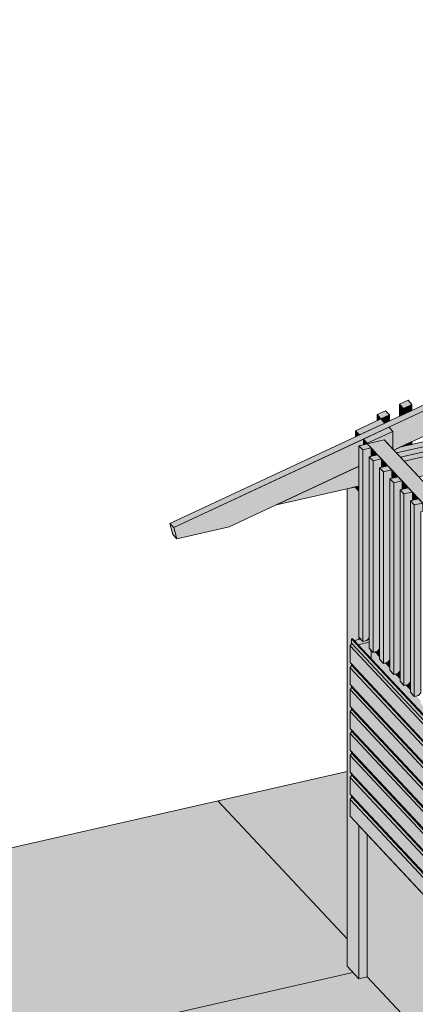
# Model space of a CAD drawing. Header units: millimetres. Extents: x 1567 to 2756, y -116 to 725.
# Tile 376 of 418: x 2266 to 2294, y 592 to 662. Entities that reach past the tile are written whole.
import ezdxf

# ---------------------------------------------------------------- set-up
doc = ezdxf.new("R2010")
doc.units = ezdxf.units.MM
doc.layers.add('Ech.1_75', color=7, linetype='Continuous')

msp = doc.modelspace()

# ---------------------------------------------------------------- hatches: boundary and pattern name
at = {"layer": 'Ech.1_75', "linetype": 'Continuous', "lineweight": 5, "true_color": 0xd4c4b3, "transparency": 33554687}
for points in [[(2439.282, 701.96), (2276.794, 626.159), (2277.073, 625.861), (2439.561, 701.662), (2439.282, 701.96)], [(2292.794, 631.4), (2328.77, 648.183), (2328.77, 649.978), (2292.446, 633.033), (2292.725, 632.735), (2292.725, 631.475), (2292.794, 631.4)], [(2328.77, 638.946), (2293.27, 630.893), (2293.549, 630.596), (2329.049, 638.648), (2328.77, 638.946)], [(2329.049, 638.648), (2293.549, 630.596), (2294.59, 629.485), (2329.049, 637.301), (2329.049, 638.648)], [(2277.293, 625.067), (2281.038, 625.916), (2290.303, 630.238), (2290.303, 631.709), (2290.63, 631.783), (2290.63, 632.185), (2277.073, 625.861), (2277.293, 625.067)], [(2298.021, 632.694), (2293.243, 631.61), (2292.794, 631.4), (2292.991, 631.191), (2297.369, 632.184), (2298.021, 632.694)], [(2277.014, 625.365), (2277.293, 625.067), (2277.073, 625.861), (2276.794, 626.159), (2277.014, 625.365)]]:
    msp.add_hatch(color=9, dxfattribs=at).paths.add_polyline_path(points)
at = {"layer": 'Ech.1_75', "linetype": 'Continuous', "lineweight": 5, "true_color": 0xeaddd7, "transparency": 33554687}
for points in [[(2293.492, 634.377), (2294.097, 634.659), (2293.818, 634.957), (2293.213, 634.675), (2293.492, 634.377)], [(2291.887, 633.628), (2292.493, 633.911), (2292.214, 634.209), (2291.608, 633.926), (2291.887, 633.628)], [(2293.213, 633.818), (2293.492, 633.949), (2293.492, 634.377), (2293.213, 634.675), (2293.213, 633.818)], [(2293.492, 633.949), (2294.097, 634.231), (2294.097, 634.659), (2293.492, 634.377), (2293.492, 633.949)], [(2291.608, 633.498), (2291.887, 633.628), (2291.608, 633.926), (2291.608, 633.498)], [(2292.167, 633.33), (2292.493, 633.483), (2292.493, 633.911), (2291.887, 633.628), (2292.167, 633.33)], [(2290.909, 631.846), (2290.303, 631.709), (2290.582, 631.411), (2291.188, 631.548), (2290.909, 631.846)], [(2290.582, 631.411), (2290.303, 631.709), (2290.303, 618.031), (2290.582, 617.733), (2290.582, 631.411)], [(2290.582, 617.733), (2290.885, 617.801), (2291.04, 617.985), (2291.04, 630.922), (2291.188, 630.956), (2291.188, 631.548), (2290.582, 631.411), (2290.582, 617.733)], [(2293.243, 631.61), (2293.492, 631.666), (2293.492, 631.726), (2293.243, 631.61)], [(2293.492, 631.666), (2294.097, 631.803), (2294.097, 632.008), (2293.492, 631.726), (2293.492, 631.666)], [(2291.319, 630.625), (2291.925, 630.762), (2291.646, 631.06), (2291.04, 630.922), (2291.319, 630.625)], [(2291.04, 617.244), (2291.319, 616.946), (2291.319, 630.625), (2291.04, 630.922), (2291.04, 617.244)], [(2291.777, 630.136), (2291.925, 630.17), (2291.925, 630.762), (2291.319, 630.625), (2291.319, 616.946), (2291.622, 617.015), (2291.777, 617.199), (2291.777, 630.136)], [(2292.056, 629.838), (2292.662, 629.976), (2292.383, 630.273), (2291.777, 630.136), (2292.056, 629.838)], [(2291.777, 616.458), (2292.056, 616.16), (2292.056, 629.838), (2291.777, 630.136), (2291.777, 616.458)], [(2292.056, 616.16), (2292.359, 616.229), (2292.514, 616.413), (2292.514, 629.35), (2292.662, 629.383), (2292.662, 629.976), (2292.056, 629.838), (2292.056, 616.16)], [(2292.793, 629.052), (2293.399, 629.189), (2293.12, 629.487), (2292.514, 629.35), (2292.793, 629.052)], [(2292.514, 615.672), (2292.793, 615.374), (2292.793, 629.052), (2292.514, 629.35), (2292.514, 615.672)], [(2293.251, 628.564), (2293.399, 628.597), (2293.399, 629.189), (2292.793, 629.052), (2292.793, 615.374), (2293.096, 615.443), (2293.251, 615.626), (2293.251, 628.564)], [(2293.53, 628.266), (2294.136, 628.403), (2293.856, 628.701), (2293.251, 628.564), (2293.53, 628.266)], [(2293.251, 614.885), (2293.53, 614.588), (2293.53, 628.266), (2293.251, 628.564), (2293.251, 614.885)], [(2293.53, 614.588), (2293.833, 614.656), (2293.988, 614.84), (2293.988, 627.777), (2294.136, 627.811), (2294.136, 628.403), (2293.53, 628.266), (2293.53, 614.588)], [(2294.267, 627.479), (2294.873, 627.617), (2294.593, 627.915), (2293.988, 627.777), (2294.267, 627.479)], [(2293.988, 614.099), (2294.267, 613.801), (2294.267, 627.479), (2293.988, 627.777), (2293.988, 614.099)], [(2294.873, 627.617), (2294.267, 627.479), (2294.267, 613.801), (2294.57, 613.87), (2294.725, 614.054), (2294.725, 626.991), (2294.873, 627.024), (2294.873, 627.617)]]:
    msp.add_hatch(color=254, dxfattribs=at).paths.add_polyline_path(points)
at = {"layer": 'Ech.1_75', "linetype": 'Continuous', "lineweight": 5, "true_color": 0xe0c8b3, "transparency": 33554687}
for points in [[(2290.35, 632.483), (2292.167, 633.33), (2291.887, 633.628), (2290.071, 632.781), (2290.35, 632.483)], [(2290.071, 632.353), (2290.35, 632.483), (2290.071, 632.781), (2290.071, 632.353)], [(2290.909, 631.888), (2292.725, 632.735), (2292.446, 633.033), (2290.63, 632.185), (2290.909, 631.888)], [(2290.63, 631.783), (2290.909, 631.846), (2290.909, 631.888), (2290.63, 632.185), (2290.63, 631.783)], [(2290.909, 631.846), (2292.119, 632.121), (2292.725, 631.475), (2292.725, 632.735), (2290.909, 631.888), (2290.909, 631.846)], [(2292.662, 629.383), (2292.671, 629.385), (2292.662, 629.395), (2292.662, 629.383)]]:
    msp.add_hatch(color=9, dxfattribs=at).paths.add_polyline_path(points)
at = {"layer": 'Ech.1_75', "linetype": 'Continuous', "lineweight": 5, "true_color": 0xe0d1b3, "transparency": 33554687}
for points in [[(2292.119, 632.121), (2290.909, 631.846), (2309.612, 611.891), (2309.612, 611.933), (2310.606, 612.397), (2292.119, 632.121)], [(2291.197, 630.958), (2291.646, 631.06), (2291.188, 631.548), (2291.188, 630.968), (2291.197, 630.958)], [(2291.188, 630.956), (2291.197, 630.958), (2291.188, 630.968), (2291.188, 630.956)], [(2291.934, 630.172), (2292.383, 630.273), (2291.925, 630.762), (2291.925, 630.181), (2291.934, 630.172)], [(2291.925, 630.17), (2291.934, 630.172), (2291.925, 630.181), (2291.925, 630.17)], [(2292.671, 629.385), (2293.12, 629.487), (2292.662, 629.976), (2292.662, 629.395), (2292.671, 629.385)], [(2293.408, 628.599), (2293.856, 628.701), (2293.399, 629.189), (2293.399, 628.609), (2293.408, 628.599)], [(2294.145, 627.813), (2294.593, 627.915), (2294.136, 628.403), (2294.136, 627.823), (2294.145, 627.813)], [(2290.885, 617.801), (2290.582, 617.733), (2290.429, 617.897), (2289.969, 617.792), (2290.248, 617.494), (2291.04, 617.674), (2291.04, 617.865), (2290.987, 617.922), (2290.885, 617.801)], [(2291.04, 617.674), (2290.248, 617.494), (2291.188, 616.492), (2291.188, 617.087), (2291.04, 617.244), (2291.04, 617.674)]]:
    msp.add_hatch(color=254, dxfattribs=at).paths.add_polyline_path(points)
at = {"layer": 'Ech.1_75', "linetype": 'Continuous', "lineweight": 5, "true_color": 0xf7d1b3, "transparency": 33554687}
for points in [[(2293.27, 630.893), (2297.648, 631.887), (2297.369, 632.184), (2292.991, 631.191), (2293.27, 630.893)], [(2290.303, 630.221), (2290.229, 630.204), (2284.417, 627.492), (2290.303, 628.828), (2290.303, 630.221)], [(2290.229, 630.204), (2290.303, 630.221), (2290.303, 630.238), (2290.229, 630.204)]]:
    msp.add_hatch(color=254, dxfattribs=at).paths.add_polyline_path(points)
at = {"layer": 'Ech.1_75', "linetype": 'Continuous', "lineweight": 5, "true_color": 0xf3f3f3, "transparency": 33554687}
for points in [[(2290.024, 628.764), (2289.466, 628.638), (2289.465, 594.535), (2290.303, 593.642), (2290.303, 604.586), (2289.673, 605.258), (2289.673, 606.454), (2289.694, 606.471), (2289.713, 606.49), (2289.73, 606.511), (2289.744, 606.534), (2289.755, 606.557), (2289.764, 606.581), (2289.769, 606.606), (2289.77, 606.63), (2289.77, 606.722), (2289.673, 606.825), (2289.673, 608.021), (2289.694, 608.038), (2289.713, 608.057), (2289.73, 608.078), (2289.744, 608.101), (2289.755, 608.124), (2289.764, 608.149), (2289.769, 608.173), (2289.77, 608.197), (2289.77, 608.289), (2289.673, 608.392), (2289.673, 609.588), (2289.694, 609.605), (2289.713, 609.624), (2289.73, 609.645), (2289.744, 609.668), (2289.755, 609.692), (2289.764, 609.716), (2289.769, 609.74), (2289.77, 609.764), (2289.77, 609.856), (2289.673, 609.959), (2289.673, 611.155), (2289.694, 611.172), (2289.713, 611.191), (2289.73, 611.213), (2289.744, 611.235), (2289.755, 611.259), (2289.764, 611.283), (2289.769, 611.307), (2289.77, 611.331), (2289.77, 611.423), (2289.673, 611.526), (2289.673, 612.722), (2289.694, 612.739), (2289.713, 612.759), (2289.73, 612.78), (2289.744, 612.802), (2289.755, 612.826), (2289.764, 612.85), (2289.769, 612.874), (2289.77, 612.898), (2289.77, 612.99), (2289.673, 613.094), (2289.673, 614.289), (2289.694, 614.306), (2289.713, 614.326), (2289.73, 614.347), (2289.744, 614.369), (2289.755, 614.393), (2289.764, 614.417), (2289.769, 614.441), (2289.77, 614.465), (2289.77, 614.557), (2289.673, 614.661), (2289.673, 615.856), (2289.694, 615.873), (2289.713, 615.893), (2289.73, 615.914), (2289.744, 615.936), (2289.755, 615.96), (2289.764, 615.984), (2289.769, 616.008), (2289.77, 616.032), (2289.77, 616.124), (2289.673, 616.228), (2289.673, 617.423), (2289.694, 617.441), (2289.713, 617.46), (2289.73, 617.481), (2289.744, 617.504), (2289.755, 617.527), (2289.764, 617.551), (2289.769, 617.575), (2289.77, 617.599), (2289.77, 617.91), (2289.843, 617.926), (2289.969, 617.792), (2290.303, 617.868), (2290.303, 628.466), (2290.024, 628.764)], [(2290.303, 628.828), (2290.024, 628.764), (2290.303, 628.466), (2290.303, 628.828)], [(2290.303, 617.868), (2290.429, 617.897), (2290.303, 618.031), (2290.303, 617.868)], [(2290.987, 617.922), (2291.04, 617.865), (2291.04, 617.985), (2290.987, 617.922)], [(2291.622, 617.015), (2291.467, 616.98), (2291.777, 616.649), (2291.777, 617.199), (2291.622, 617.015)], [(2292.359, 616.229), (2292.204, 616.194), (2292.514, 615.863), (2292.514, 616.413), (2292.359, 616.229)], [(2293.096, 615.443), (2292.941, 615.407), (2293.251, 615.077), (2293.251, 615.626), (2293.096, 615.443)], [(2293.833, 614.656), (2293.678, 614.621), (2293.988, 614.29), (2293.988, 614.84), (2293.833, 614.656)], [(2290.303, 593.642), (2290.908, 593.779), (2290.908, 603.94), (2290.303, 604.586), (2290.303, 593.642)]]:
    msp.add_hatch(color=7, dxfattribs=at).paths.add_polyline_path(points)
at = {"layer": 'Ech.1_75', "linetype": 'Continuous', "lineweight": 5, "true_color": 0xb3b3b3, "transparency": 33554687}
for points in [[(2293.399, 628.597), (2293.408, 628.599), (2293.399, 628.609), (2293.399, 628.597)], [(2294.136, 627.811), (2294.145, 627.813), (2294.136, 627.823), (2294.136, 627.811)]]:
    msp.add_hatch(color=253, dxfattribs=at).paths.add_polyline_path(points)
at = {"layer": 'Ech.1_75', "linetype": 'Continuous', "lineweight": 5, "true_color": 0xeae1d7, "transparency": 33554687}
for points in [[(2299.599, 606.834), (2299.781, 606.919), (2289.77, 617.599), (2289.769, 617.575), (2289.764, 617.551), (2289.755, 617.527), (2289.744, 617.504), (2289.73, 617.481), (2289.713, 617.46), (2289.694, 617.441), (2289.673, 617.423), (2299.599, 606.834)], [(2298.819, 606.47), (2299.599, 606.834), (2289.673, 617.423), (2289.673, 616.228), (2298.819, 606.47)], [(2289.843, 617.926), (2289.77, 617.91), (2299.983, 607.013), (2300.045, 607.042), (2289.843, 617.926)], [(2299.781, 606.919), (2299.983, 607.013), (2289.77, 617.91), (2289.77, 617.599), (2299.781, 606.919)], [(2298.577, 606.357), (2298.759, 606.442), (2289.77, 616.032), (2289.769, 616.008), (2289.764, 615.984), (2289.755, 615.96), (2289.744, 615.936), (2289.73, 615.914), (2289.713, 615.893), (2289.694, 615.873), (2289.673, 615.856), (2298.577, 606.357)], [(2298.759, 606.442), (2298.819, 606.47), (2289.77, 616.124), (2289.77, 616.032), (2298.759, 606.442)], [(2297.797, 605.993), (2298.577, 606.357), (2289.673, 615.856), (2289.673, 614.661), (2297.797, 605.993)], [(2297.737, 605.965), (2297.797, 605.993), (2289.77, 614.557), (2289.77, 614.465), (2297.737, 605.965)], [(2297.555, 605.88), (2297.737, 605.965), (2289.77, 614.465), (2289.769, 614.441), (2289.764, 614.417), (2289.755, 614.393), (2289.744, 614.369), (2289.73, 614.347), (2289.713, 614.326), (2289.694, 614.306), (2289.673, 614.289), (2297.555, 605.88)], [(2296.775, 605.516), (2297.555, 605.88), (2289.673, 614.289), (2289.673, 613.094), (2296.775, 605.516)], [(2296.533, 605.403), (2296.715, 605.488), (2289.77, 612.898), (2289.769, 612.874), (2289.764, 612.85), (2289.755, 612.826), (2289.744, 612.802), (2289.73, 612.78), (2289.713, 612.759), (2289.694, 612.739), (2289.673, 612.722), (2296.533, 605.403)], [(2297.502, 604.37), (2296.834, 604.218), (2296.555, 604.516), (2296.334, 605.311), (2296.533, 605.403), (2289.673, 612.722), (2289.673, 611.526), (2318.09, 581.208), (2318.09, 582.403), (2297.502, 604.37)], [(2296.715, 605.488), (2296.775, 605.516), (2289.77, 612.99), (2289.77, 612.898), (2296.715, 605.488)], [(2318.09, 580.836), (2318.111, 580.853), (2318.13, 580.873), (2318.147, 580.894), (2318.161, 580.916), (2318.172, 580.94), (2318.18, 580.964), (2318.185, 580.988), (2318.187, 581.012), (2289.77, 611.331), (2289.769, 611.307), (2289.764, 611.283), (2289.755, 611.259), (2289.744, 611.235), (2289.73, 611.213), (2289.713, 611.191), (2289.694, 611.172), (2289.673, 611.155), (2318.09, 580.836)], [(2289.673, 609.959), (2318.09, 579.64), (2318.09, 580.836), (2289.673, 611.155), (2289.673, 609.959)], [(2318.181, 581.193), (2318.126, 581.181), (2318.09, 581.208), (2289.77, 611.423), (2289.77, 611.331), (2318.187, 581.012), (2318.187, 581.322), (2318.181, 581.329), (2318.181, 581.193)], [(2289.694, 609.605), (2289.673, 609.588), (2318.09, 579.269), (2318.111, 579.286), (2318.13, 579.305), (2318.147, 579.327), (2318.161, 579.349), (2318.172, 579.373), (2318.18, 579.397), (2318.185, 579.421), (2318.187, 579.445), (2289.77, 609.764), (2289.769, 609.74), (2289.764, 609.716), (2289.755, 609.692), (2289.744, 609.668), (2289.73, 609.645), (2289.713, 609.624), (2289.694, 609.605)], [(2289.673, 608.392), (2318.09, 578.073), (2318.09, 579.269), (2289.673, 609.588), (2289.673, 608.392)], [(2318.181, 579.626), (2318.126, 579.614), (2318.09, 579.64), (2289.77, 609.856), (2289.77, 609.764), (2318.187, 579.445), (2318.187, 579.755), (2318.181, 579.762), (2318.181, 579.626)], [(2318.09, 577.702), (2318.111, 577.719), (2318.13, 577.738), (2318.146, 577.759), (2318.161, 577.782), (2318.172, 577.805), (2318.18, 577.83), (2318.185, 577.854), (2318.187, 577.878), (2289.77, 608.197), (2289.769, 608.173), (2289.764, 608.149), (2289.755, 608.124), (2289.744, 608.101), (2289.73, 608.078), (2289.713, 608.057), (2289.694, 608.038), (2289.673, 608.021), (2318.09, 577.702)], [(2318.181, 578.059), (2318.126, 578.047), (2318.09, 578.073), (2289.77, 608.289), (2289.77, 608.197), (2318.187, 577.878), (2318.187, 578.188), (2318.181, 578.195), (2318.181, 578.059)], [(2289.673, 606.825), (2318.09, 576.506), (2318.09, 577.702), (2289.673, 608.021), (2289.673, 606.825)], [(2289.694, 606.471), (2289.673, 606.454), (2318.09, 576.135), (2318.111, 576.152), (2318.13, 576.171), (2318.146, 576.192), (2318.161, 576.215), (2318.172, 576.238), (2318.18, 576.262), (2318.185, 576.287), (2318.187, 576.311), (2289.77, 606.63), (2289.769, 606.606), (2289.764, 606.581), (2289.755, 606.557), (2289.744, 606.534), (2289.73, 606.511), (2289.713, 606.49), (2289.694, 606.471)], [(2289.673, 605.258), (2318.09, 574.939), (2318.09, 576.135), (2289.673, 606.454), (2289.673, 605.258)], [(2318.181, 576.492), (2318.126, 576.48), (2318.09, 576.506), (2289.77, 606.722), (2289.77, 606.63), (2318.187, 576.311), (2318.187, 576.621), (2318.181, 576.627), (2318.181, 576.492)]]:
    msp.add_hatch(color=254, dxfattribs=at).paths.add_polyline_path(points)
at = {"layer": 'Ech.1_75', "linetype": 'Continuous', "lineweight": 5, "true_color": 0xfdfdfd, "transparency": 33554687}
for points in [[(2292.204, 616.194), (2292.056, 616.16), (2291.777, 616.458), (2291.777, 616.649), (2291.467, 616.98), (2291.319, 616.946), (2291.188, 617.087), (2291.188, 616.492), (2296.017, 611.339), (2296.477, 611.443), (2296.199, 611.74), (2296.199, 611.932), (2295.889, 612.262), (2295.741, 612.229), (2295.462, 612.527), (2295.462, 612.718), (2295.152, 613.049), (2295.004, 613.015), (2294.725, 613.313), (2294.725, 613.504), (2294.415, 613.835), (2294.267, 613.801), (2293.988, 614.099), (2293.988, 614.29), (2293.678, 614.621), (2293.53, 614.588), (2293.251, 614.885), (2293.251, 615.077), (2292.941, 615.407), (2292.793, 615.374), (2292.514, 615.672), (2292.514, 615.863), (2292.204, 616.194)], [(2290.908, 593.779), (2309.006, 574.47), (2309.006, 584.631), (2290.908, 603.94), (2290.908, 593.779)]]:
    msp.add_hatch(color=7, dxfattribs=at).paths.add_polyline_path(points)
at = {"layer": 'Ech.1_75', "linetype": 'Continuous', "lineweight": 5, "true_color": 0xe6f5ed, "transparency": 33554687}
msp.add_hatch(color=7, dxfattribs=at).paths.add_polyline_path([(2310.449, 572.93), (2309.843, 572.793), (2309.006, 573.687), (2309.006, 574.47), (2290.908, 593.779), (2290.303, 593.642), (2289.465, 594.535), (2289.466, 608.439), (2256.015, 600.852), (2296.016, 558.173), (2319.325, 563.46), (2310.449, 572.93)])

# ---------------------------------------------------------------- linework, layer by layer
at = {"layer": 'Ech.1_75', "color": 7, "linetype": 'Continuous', "lineweight": 5}
for p, q in [((2289.465, 596.493), (2280.232, 606.345)), ((2267.181, 588.939), (2289.884, 594.088))]:
    msp.add_line(p, q, dxfattribs=at)
for points in [[(2439.282, 701.96), (2276.794, 626.159), (2277.073, 625.861), (2439.561, 701.662), (2439.282, 701.96)], [(2292.794, 631.4), (2328.77, 648.183), (2328.77, 649.978), (2292.446, 633.033), (2292.725, 632.735), (2292.725, 631.475), (2292.794, 631.4)], [(2328.77, 638.946), (2293.27, 630.893), (2293.549, 630.596), (2329.049, 638.648), (2328.77, 638.946)], [(2329.049, 638.648), (2293.549, 630.596), (2294.59, 629.485), (2329.049, 637.301), (2329.049, 638.648)], [(2293.492, 634.377), (2294.097, 634.659), (2293.818, 634.957), (2293.213, 634.675), (2293.492, 634.377)], [(2291.887, 633.628), (2292.493, 633.911), (2292.214, 634.209), (2291.608, 633.926), (2291.887, 633.628)], [(2293.213, 633.818), (2293.492, 633.949), (2293.492, 634.377), (2293.213, 634.675), (2293.213, 633.818)], [(2293.492, 633.949), (2294.097, 634.231), (2294.097, 634.659), (2293.492, 634.377), (2293.492, 633.949)], [(2290.35, 632.483), (2292.167, 633.33), (2291.887, 633.628), (2290.071, 632.781), (2290.35, 632.483)], [(2291.608, 633.498), (2291.887, 633.628), (2291.608, 633.926), (2291.608, 633.498)], [(2292.167, 633.33), (2292.493, 633.483), (2292.493, 633.911), (2291.887, 633.628), (2292.167, 633.33)], [(2290.071, 632.353), (2290.35, 632.483), (2290.071, 632.781), (2290.071, 632.353)], [(2290.909, 631.888), (2292.725, 632.735), (2292.446, 633.033), (2290.63, 632.185), (2290.909, 631.888)], [(2277.293, 625.067), (2281.038, 625.916), (2290.303, 630.238), (2290.303, 631.709), (2290.63, 631.783), (2290.63, 632.185), (2277.073, 625.861), (2277.293, 625.067)], [(2290.63, 631.783), (2290.909, 631.846), (2290.909, 631.888), (2290.63, 632.185), (2290.63, 631.783)], [(2290.909, 631.846), (2292.119, 632.121), (2292.725, 631.475), (2292.725, 632.735), (2290.909, 631.888), (2290.909, 631.846)], [(2292.119, 632.121), (2290.909, 631.846), (2309.612, 611.891), (2309.612, 611.933), (2310.606, 612.397), (2292.119, 632.121)], [(2298.021, 632.694), (2293.243, 631.61), (2292.794, 631.4), (2292.991, 631.191), (2297.369, 632.184), (2298.021, 632.694)], [(2293.27, 630.893), (2297.648, 631.887), (2297.369, 632.184), (2292.991, 631.191), (2293.27, 630.893)], [(2290.909, 631.846), (2290.303, 631.709), (2290.582, 631.411), (2291.188, 631.548), (2290.909, 631.846)], [(2290.582, 631.411), (2290.303, 631.709), (2290.303, 618.031), (2290.582, 617.733), (2290.582, 631.411)], [(2290.582, 617.733), (2290.885, 617.801), (2291.04, 617.985), (2291.04, 630.922), (2291.188, 630.956), (2291.188, 631.548), (2290.582, 631.411), (2290.582, 617.733)], [(2291.197, 630.958), (2291.646, 631.06), (2291.188, 631.548), (2291.188, 630.968), (2291.197, 630.958)], [(2293.243, 631.61), (2293.492, 631.666), (2293.492, 631.726), (2293.243, 631.61)], [(2293.492, 631.666), (2294.097, 631.803), (2294.097, 632.008), (2293.492, 631.726), (2293.492, 631.666)], [(2291.319, 630.625), (2291.925, 630.762), (2291.646, 631.06), (2291.04, 630.922), (2291.319, 630.625)], [(2291.04, 617.244), (2291.319, 616.946), (2291.319, 630.625), (2291.04, 630.922), (2291.04, 617.244)], [(2291.188, 630.956), (2291.197, 630.958), (2291.188, 630.968), (2291.188, 630.956)], [(2291.777, 630.136), (2291.925, 630.17), (2291.925, 630.762), (2291.319, 630.625), (2291.319, 616.946), (2291.622, 617.015), (2291.777, 617.199), (2291.777, 630.136)], [(2291.934, 630.172), (2292.383, 630.273), (2291.925, 630.762), (2291.925, 630.181), (2291.934, 630.172)], [(2290.303, 630.221), (2290.229, 630.204), (2284.417, 627.492), (2290.303, 628.828), (2290.303, 630.221)], [(2290.229, 630.204), (2290.303, 630.221), (2290.303, 630.238), (2290.229, 630.204)], [(2292.056, 629.838), (2292.662, 629.976), (2292.383, 630.273), (2291.777, 630.136), (2292.056, 629.838)], [(2291.777, 616.458), (2292.056, 616.16), (2292.056, 629.838), (2291.777, 630.136), (2291.777, 616.458)], [(2291.925, 630.17), (2291.934, 630.172), (2291.925, 630.181), (2291.925, 630.17)], [(2292.056, 616.16), (2292.359, 616.229), (2292.514, 616.413), (2292.514, 629.35), (2292.662, 629.383), (2292.662, 629.976), (2292.056, 629.838), (2292.056, 616.16)], [(2292.671, 629.385), (2293.12, 629.487), (2292.662, 629.976), (2292.662, 629.395), (2292.671, 629.385)], [(2292.793, 629.052), (2293.399, 629.189), (2293.12, 629.487), (2292.514, 629.35), (2292.793, 629.052)], [(2292.514, 615.672), (2292.793, 615.374), (2292.793, 629.052), (2292.514, 629.35), (2292.514, 615.672)], [(2292.662, 629.383), (2292.671, 629.385), (2292.662, 629.395), (2292.662, 629.383)], [(2290.024, 628.764), (2289.466, 628.638), (2289.465, 594.535), (2290.303, 593.642), (2290.303, 604.586), (2289.673, 605.258), (2289.673, 606.454), (2289.694, 606.471), (2289.713, 606.49), (2289.73, 606.511), (2289.744, 606.534), (2289.755, 606.557), (2289.764, 606.581), (2289.769, 606.606), (2289.77, 606.63), (2289.77, 606.722), (2289.673, 606.825), (2289.673, 608.021), (2289.694, 608.038), (2289.713, 608.057), (2289.73, 608.078), (2289.744, 608.101), (2289.755, 608.124), (2289.764, 608.149), (2289.769, 608.173), (2289.77, 608.197), (2289.77, 608.289), (2289.673, 608.392), (2289.673, 609.588), (2289.694, 609.605), (2289.713, 609.624), (2289.73, 609.645), (2289.744, 609.668), (2289.755, 609.692), (2289.764, 609.716), (2289.769, 609.74), (2289.77, 609.764), (2289.77, 609.856), (2289.673, 609.959), (2289.673, 611.155), (2289.694, 611.172), (2289.713, 611.191), (2289.73, 611.213), (2289.744, 611.235), (2289.755, 611.259), (2289.764, 611.283), (2289.769, 611.307), (2289.77, 611.331), (2289.77, 611.423), (2289.673, 611.526), (2289.673, 612.722), (2289.694, 612.739), (2289.713, 612.759), (2289.73, 612.78), (2289.744, 612.802), (2289.755, 612.826), (2289.764, 612.85), (2289.769, 612.874), (2289.77, 612.898), (2289.77, 612.99), (2289.673, 613.094), (2289.673, 614.289), (2289.694, 614.306), (2289.713, 614.326), (2289.73, 614.347), (2289.744, 614.369), (2289.755, 614.393), (2289.764, 614.417), (2289.769, 614.441), (2289.77, 614.465), (2289.77, 614.557), (2289.673, 614.661), (2289.673, 615.856), (2289.694, 615.873), (2289.713, 615.893), (2289.73, 615.914), (2289.744, 615.936), (2289.755, 615.96), (2289.764, 615.984), (2289.769, 616.008), (2289.77, 616.032), (2289.77, 616.124), (2289.673, 616.228), (2289.673, 617.423), (2289.694, 617.441), (2289.713, 617.46), (2289.73, 617.481), (2289.744, 617.504), (2289.755, 617.527), (2289.764, 617.551), (2289.769, 617.575), (2289.77, 617.599), (2289.77, 617.91), (2289.843, 617.926), (2289.969, 617.792), (2290.303, 617.868), (2290.303, 628.466), (2290.024, 628.764)], [(2290.303, 628.828), (2290.024, 628.764), (2290.303, 628.466), (2290.303, 628.828)], [(2293.251, 628.564), (2293.399, 628.597), (2293.399, 629.189), (2292.793, 629.052), (2292.793, 615.374), (2293.096, 615.443), (2293.251, 615.626), (2293.251, 628.564)], [(2293.53, 628.266), (2294.136, 628.403), (2293.856, 628.701), (2293.251, 628.564), (2293.53, 628.266)], [(2293.251, 614.885), (2293.53, 614.588), (2293.53, 628.266), (2293.251, 628.564), (2293.251, 614.885)], [(2293.408, 628.599), (2293.856, 628.701), (2293.399, 629.189), (2293.399, 628.609), (2293.408, 628.599)], [(2293.399, 628.597), (2293.408, 628.599), (2293.399, 628.609), (2293.399, 628.597)], [(2293.53, 614.588), (2293.833, 614.656), (2293.988, 614.84), (2293.988, 627.777), (2294.136, 627.811), (2294.136, 628.403), (2293.53, 628.266), (2293.53, 614.588)], [(2294.267, 627.479), (2294.873, 627.617), (2294.593, 627.915), (2293.988, 627.777), (2294.267, 627.479)], [(2294.145, 627.813), (2294.593, 627.915), (2294.136, 628.403), (2294.136, 627.823), (2294.145, 627.813)], [(2293.988, 614.099), (2294.267, 613.801), (2294.267, 627.479), (2293.988, 627.777), (2293.988, 614.099)], [(2294.136, 627.811), (2294.145, 627.813), (2294.136, 627.823), (2294.136, 627.811)], [(2294.873, 627.617), (2294.267, 627.479), (2294.267, 613.801), (2294.57, 613.87), (2294.725, 614.054), (2294.725, 626.991), (2294.873, 627.024), (2294.873, 627.617)], [(2277.014, 625.365), (2277.293, 625.067), (2277.073, 625.861), (2276.794, 626.159), (2277.014, 625.365)], [(2290.303, 617.868), (2290.429, 617.897), (2290.303, 618.031), (2290.303, 617.868)], [(2299.599, 606.834), (2299.781, 606.919), (2289.77, 617.599), (2289.769, 617.575), (2289.764, 617.551), (2289.755, 617.527), (2289.744, 617.504), (2289.73, 617.481), (2289.713, 617.46), (2289.694, 617.441), (2289.673, 617.423), (2299.599, 606.834)], [(2298.819, 606.47), (2299.599, 606.834), (2289.673, 617.423), (2289.673, 616.228), (2298.819, 606.47)], [(2289.843, 617.926), (2289.77, 617.91), (2299.983, 607.013), (2300.045, 607.042), (2289.843, 617.926)], [(2299.781, 606.919), (2299.983, 607.013), (2289.77, 617.91), (2289.77, 617.599), (2299.781, 606.919)], [(2290.885, 617.801), (2290.582, 617.733), (2290.429, 617.897), (2289.969, 617.792), (2290.248, 617.494), (2291.04, 617.674), (2291.04, 617.865), (2290.987, 617.922), (2290.885, 617.801)], [(2291.04, 617.674), (2290.248, 617.494), (2291.188, 616.492), (2291.188, 617.087), (2291.04, 617.244), (2291.04, 617.674)], [(2290.987, 617.922), (2291.04, 617.865), (2291.04, 617.985), (2290.987, 617.922)], [(2291.622, 617.015), (2291.467, 616.98), (2291.777, 616.649), (2291.777, 617.199), (2291.622, 617.015)], [(2298.577, 606.357), (2298.759, 606.442), (2289.77, 616.032), (2289.769, 616.008), (2289.764, 615.984), (2289.755, 615.96), (2289.744, 615.936), (2289.73, 615.914), (2289.713, 615.893), (2289.694, 615.873), (2289.673, 615.856), (2298.577, 606.357)], [(2298.759, 606.442), (2298.819, 606.47), (2289.77, 616.124), (2289.77, 616.032), (2298.759, 606.442)], [(2292.359, 616.229), (2292.204, 616.194), (2292.514, 615.863), (2292.514, 616.413), (2292.359, 616.229)], [(2297.797, 605.993), (2298.577, 606.357), (2289.673, 615.856), (2289.673, 614.661), (2297.797, 605.993)], [(2293.096, 615.443), (2292.941, 615.407), (2293.251, 615.077), (2293.251, 615.626), (2293.096, 615.443)], [(2297.737, 605.965), (2297.797, 605.993), (2289.77, 614.557), (2289.77, 614.465), (2297.737, 605.965)], [(2293.833, 614.656), (2293.678, 614.621), (2293.988, 614.29), (2293.988, 614.84), (2293.833, 614.656)], [(2297.555, 605.88), (2297.737, 605.965), (2289.77, 614.465), (2289.769, 614.441), (2289.764, 614.417), (2289.755, 614.393), (2289.744, 614.369), (2289.73, 614.347), (2289.713, 614.326), (2289.694, 614.306), (2289.673, 614.289), (2297.555, 605.88)], [(2296.775, 605.516), (2297.555, 605.88), (2289.673, 614.289), (2289.673, 613.094), (2296.775, 605.516)], [(2296.533, 605.403), (2296.715, 605.488), (2289.77, 612.898), (2289.769, 612.874), (2289.764, 612.85), (2289.755, 612.826), (2289.744, 612.802), (2289.73, 612.78), (2289.713, 612.759), (2289.694, 612.739), (2289.673, 612.722), (2296.533, 605.403)], [(2297.502, 604.37), (2296.834, 604.218), (2296.555, 604.516), (2296.334, 605.311), (2296.533, 605.403), (2289.673, 612.722), (2289.673, 611.526), (2318.09, 581.208), (2318.09, 582.403), (2297.502, 604.37)], [(2296.715, 605.488), (2296.775, 605.516), (2289.77, 612.99), (2289.77, 612.898), (2296.715, 605.488)], [(2318.09, 580.836), (2318.111, 580.853), (2318.13, 580.873), (2318.147, 580.894), (2318.161, 580.916), (2318.172, 580.94), (2318.18, 580.964), (2318.185, 580.988), (2318.187, 581.012), (2289.77, 611.331), (2289.769, 611.307), (2289.764, 611.283), (2289.755, 611.259), (2289.744, 611.235), (2289.73, 611.213), (2289.713, 611.191), (2289.694, 611.172), (2289.673, 611.155), (2318.09, 580.836)], [(2289.673, 609.959), (2318.09, 579.64), (2318.09, 580.836), (2289.673, 611.155), (2289.673, 609.959)], [(2318.181, 581.193), (2318.126, 581.181), (2318.09, 581.208), (2289.77, 611.423), (2289.77, 611.331), (2318.187, 581.012), (2318.187, 581.322), (2318.181, 581.329), (2318.181, 581.193)], [(2289.694, 609.605), (2289.673, 609.588), (2318.09, 579.269), (2318.111, 579.286), (2318.13, 579.305), (2318.147, 579.327), (2318.161, 579.349), (2318.172, 579.373), (2318.18, 579.397), (2318.185, 579.421), (2318.187, 579.445), (2289.77, 609.764), (2289.769, 609.74), (2289.764, 609.716), (2289.755, 609.692), (2289.744, 609.668), (2289.73, 609.645), (2289.713, 609.624), (2289.694, 609.605)], [(2289.673, 608.392), (2318.09, 578.073), (2318.09, 579.269), (2289.673, 609.588), (2289.673, 608.392)], [(2318.181, 579.626), (2318.126, 579.614), (2318.09, 579.64), (2289.77, 609.856), (2289.77, 609.764), (2318.187, 579.445), (2318.187, 579.755), (2318.181, 579.762), (2318.181, 579.626)], [(2310.449, 572.93), (2309.843, 572.793), (2309.006, 573.687), (2309.006, 574.47), (2290.908, 593.779), (2290.303, 593.642), (2289.465, 594.535), (2289.466, 608.439), (2256.015, 600.852), (2296.016, 558.173), (2319.325, 563.46), (2310.449, 572.93)], [(2318.09, 577.702), (2318.111, 577.719), (2318.13, 577.738), (2318.146, 577.759), (2318.161, 577.782), (2318.172, 577.805), (2318.18, 577.83), (2318.185, 577.854), (2318.187, 577.878), (2289.77, 608.197), (2289.769, 608.173), (2289.764, 608.149), (2289.755, 608.124), (2289.744, 608.101), (2289.73, 608.078), (2289.713, 608.057), (2289.694, 608.038), (2289.673, 608.021), (2318.09, 577.702)], [(2318.181, 578.059), (2318.126, 578.047), (2318.09, 578.073), (2289.77, 608.289), (2289.77, 608.197), (2318.187, 577.878), (2318.187, 578.188), (2318.181, 578.195), (2318.181, 578.059)], [(2289.673, 606.825), (2318.09, 576.506), (2318.09, 577.702), (2289.673, 608.021), (2289.673, 606.825)], [(2289.694, 606.471), (2289.673, 606.454), (2318.09, 576.135), (2318.111, 576.152), (2318.13, 576.171), (2318.146, 576.192), (2318.161, 576.215), (2318.172, 576.238), (2318.18, 576.262), (2318.185, 576.287), (2318.187, 576.311), (2289.77, 606.63), (2289.769, 606.606), (2289.764, 606.581), (2289.755, 606.557), (2289.744, 606.534), (2289.73, 606.511), (2289.713, 606.49), (2289.694, 606.471)], [(2289.673, 605.258), (2318.09, 574.939), (2318.09, 576.135), (2289.673, 606.454), (2289.673, 605.258)], [(2318.181, 576.492), (2318.126, 576.48), (2318.09, 576.506), (2289.77, 606.722), (2289.77, 606.63), (2318.187, 576.311), (2318.187, 576.621), (2318.181, 576.627), (2318.181, 576.492)], [(2290.303, 593.642), (2290.908, 593.779), (2290.908, 603.94), (2290.303, 604.586), (2290.303, 593.642)], [(2290.908, 593.779), (2309.006, 574.47), (2309.006, 584.631), (2290.908, 603.94), (2290.908, 593.779)]]:
    msp.add_lwpolyline(points, close=True, dxfattribs=at)
msp.add_lwpolyline([(2294.415, 613.835), (2294.267, 613.801), (2293.988, 614.099), (2293.988, 614.29), (2293.678, 614.621), (2293.53, 614.588), (2293.251, 614.885), (2293.251, 615.077), (2292.941, 615.407), (2292.793, 615.374), (2292.514, 615.672), (2292.514, 615.863), (2292.204, 616.194), (2292.204, 616.194), (2292.056, 616.16), (2291.777, 616.458), (2291.777, 616.649), (2291.467, 616.98), (2291.319, 616.946), (2291.188, 617.087), (2291.188, 616.492), (2296.017, 611.339)], dxfattribs=at)

doc.saveas('drawing.dxf')
